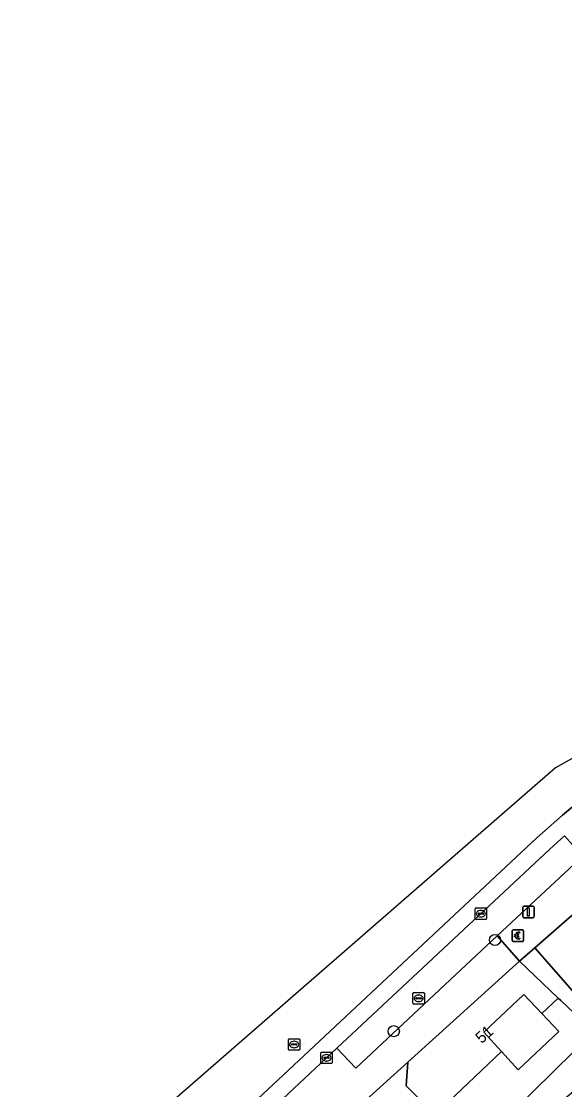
# Model space of a CAD drawing. Extents: x 160102 to 160934, y 382045 to 382923.
# Drawn here: x 160672.1 to 160719.6, y 382812.3 to 382905.9 of the extents above; entities that cross this region are included whole.
import ezdxf

# ---------------------------------------------------------------- set-up
doc = ezdxf.new("R2010")
doc.units = 0
for name, color, linetype in [('IMGEO_Betaalautomaat', 7, 'Continuous'), ('IMGEO_Boom', 7, 'Continuous'), ('IMGEO_Erf', 7, 'Continuous'), ('IMGEO_Groenvoorziening', 7, 'Continuous'), ('IMGEO_Kolk', 7, 'Continuous'), ('IMGEO_Lichtmast', 7, 'Continuous'), ('IMGEO_Pand', 7, 'Continuous'), ('IMGEO_Pand_nummerreeks', 7, 'Continuous'), ('IMGEO_Parkeervlak_open', 7, 'Continuous'), ('IMGEO_Rijbaan_lokaal_gesloten', 7, 'Continuous'), ('IMGEO_Rioolput', 7, 'Continuous'), ('IMGEO_Voetpad_open', 7, 'Continuous')]:
    doc.layers.add(name, color=color, linetype=linetype)

msp = doc.modelspace()

# ---------------------------------------------------------------- linework, layer by layer
at = {"layer": 'IMGEO_Betaalautomaat'}
for p, q in [((160715.026, 382825.387), (160715.026, 382826.228)), ((160715.026, 382826.228), (160715.026, 382825.387)), ((160715.101, 382826.311), (160715.942, 382826.311)), ((160715.942, 382826.311), (160715.101, 382826.311)), ((160715.309, 382825.775), (160715.309, 382825.843)), ((160715.43, 382825.843), (160715.43, 382825.775)), ((160715.688, 382826.116), (160715.671, 382826.016)), ((160716.025, 382826.237), (160716.025, 382825.396)), ((160716.025, 382825.396), (160716.025, 382826.237)), ((160715.951, 382825.312), (160715.11, 382825.312)), ((160715.11, 382825.312), (160715.951, 382825.312)), ((160715.675, 382825.61), (160715.697, 382825.523))]:
    msp.add_line(p, q, dxfattribs=at)
for points in [[(160715.309, 382825.843), (160715.24, 382825.843), (160715.24, 382825.912), (160715.319, 382825.912)], [(160715.441, 382825.912), (160715.588, 382825.912), (160715.588, 382825.843), (160715.43, 382825.843)], [(160715.314, 382825.706), (160715.24, 382825.706), (160715.24, 382825.775), (160715.309, 382825.775)], [(160715.43, 382825.775), (160715.588, 382825.775), (160715.588, 382825.706), (160715.444, 382825.706)]]:
    msp.add_lwpolyline(points, dxfattribs=at)
for centre, radius, start, end in [((160715.104, 382826.234), 0.0779, 92.4484, 184.28452), ((160715.104, 382826.234), 0.0779, 92.4484, 184.28452), ((160715.602, 382825.836), 0.293, 73.01398, 165.01395), ((160715.608, 382825.849), 0.179, 69.32359, 159.56827), ((160715.948, 382826.234), 0.0779, 2.4484, 94.28452), ((160715.948, 382826.234), 0.0779, 2.4484, 94.28452), ((160715.104, 382825.39), 0.0779, 182.4484, 274.28452), ((160715.104, 382825.39), 0.0779, 182.4484, 274.28452), ((160715.575, 382825.761), 0.267, 191.80956, 297.03891), ((160715.608, 382825.776), 0.179, 202.76249, 291.86925), ((160715.948, 382825.39), 0.0779, 272.4484, 4.28452), ((160715.948, 382825.39), 0.0779, 272.4484, 4.28452)]:
    msp.add_arc(centre, radius, start, end, dxfattribs=at)
at = {"layer": 'IMGEO_Boom'}
for centre in [(160713.52, 382825.428), (160704.663, 382817.445)]:
    msp.add_circle(centre, 0.489, dxfattribs=at)
at = {"layer": 'IMGEO_Erf'}
msp.add_lwpolyline([(160717.618, 382818.991), (160716.045, 382820.653), (160712.552, 382817.349), (160714.091, 382815.655), (160715.548, 382814.052), (160719.106, 382817.417)], close=True, dxfattribs=at)
at = {"layer": 'IMGEO_Groenvoorziening'}
msp.add_lwpolyline([(160719.619, 382834.551), (160721.206, 382832.736), (160721.593, 382832.294), (160730.703, 382839.623), (160729.997, 382840.43)], dxfattribs=at)
at = {"layer": 'IMGEO_Kolk'}
for p, q in [((160711.788, 382827.306), (160711.788, 382828.158)), ((160711.863, 382828.232), (160712.715, 382828.232)), ((160712.047, 382827.726), (160712.047, 382827.738)), ((160712.485, 382827.689), (160712.087, 382827.689)), ((160712.09, 382827.775), (160712.488, 382827.775)), ((160712.276, 382828.012), (160712.301, 382828.012)), ((160712.531, 382827.738), (160712.531, 382827.726)), ((160712.789, 382828.158), (160712.789, 382827.306)), ((160712.715, 382827.232), (160711.863, 382827.232)), ((160712.299, 382827.452), (160712.274, 382827.452)), ((160698.276, 382814.687), (160698.276, 382815.539)), ((160698.351, 382815.613), (160699.203, 382815.613)), ((160699.277, 382815.539), (160699.277, 382814.687)), ((160699.203, 382814.613), (160698.351, 382814.613)), ((160698.535, 382815.107), (160698.535, 382815.119)), ((160698.973, 382815.07), (160698.575, 382815.07)), ((160698.578, 382815.156), (160698.976, 382815.156)), ((160698.787, 382814.833), (160698.762, 382814.833)), ((160698.764, 382815.393), (160698.789, 382815.393)), ((160699.019, 382815.119), (160699.019, 382815.107))]:
    msp.add_line(p, q, dxfattribs=at)
for points in [[(160711.788, 382827.306), (160711.788, 382828.158)], [(160711.863, 382828.232), (160712.715, 382828.232)], [(160712.789, 382828.158), (160712.789, 382827.306)], [(160712.715, 382827.232), (160711.863, 382827.232)], [(160698.276, 382814.687), (160698.276, 382815.539)], [(160698.351, 382815.613), (160699.203, 382815.613)], [(160699.277, 382815.539), (160699.277, 382814.687)], [(160699.203, 382814.613), (160698.351, 382814.613)]]:
    msp.add_lwpolyline(points, dxfattribs=at)
for centre, radius, start, end in [((160711.865, 382828.156), 0.0765, 91.55205, 178.44795), ((160711.865, 382828.156), 0.0765, 91.55205, 178.44795), ((160712.087, 382827.735), 0.0403, 85.87752, 175.75265), ((160712.084, 382827.725), 0.0366, 178.93798, 274.71019), ((160712.488, 382827.732), 0.043, 264.86636, 352.45326), ((160712.492, 382827.737), 0.0386, 1.73085, 96.63898), ((160712.713, 382828.156), 0.0765, 1.55205, 88.44795), ((160712.713, 382828.156), 0.0765, 1.55205, 88.44795), ((160711.865, 382827.308), 0.0765, 181.55205, 268.44795), ((160711.865, 382827.308), 0.0765, 181.55205, 268.44795), ((160712.713, 382827.308), 0.0765, 271.55205, 358.44795), ((160712.713, 382827.308), 0.0765, 271.55205, 358.44795), ((160698.353, 382815.537), 0.0765, 91.55205, 178.44795), ((160698.353, 382815.537), 0.0765, 91.55205, 178.44795), ((160699.201, 382815.537), 0.0765, 1.55205, 88.44795), ((160699.201, 382815.537), 0.0765, 1.55205, 88.44795), ((160698.353, 382814.689), 0.0765, 181.55205, 268.44795), ((160698.353, 382814.689), 0.0765, 181.55205, 268.44795), ((160698.575, 382815.116), 0.0403, 85.87752, 175.75265), ((160698.572, 382815.106), 0.0366, 178.93798, 274.71019), ((160698.976, 382815.113), 0.043, 264.86636, 352.45326), ((160698.98, 382815.118), 0.0386, 1.73085, 96.63898), ((160699.201, 382814.689), 0.0765, 271.55205, 358.44795), ((160699.201, 382814.689), 0.0765, 271.55205, 358.44795)]:
    msp.add_arc(centre, radius, start, end, dxfattribs=at)
for centre, major_axis, ratio, start_param, end_param in [((160712.275, 382827.732), (-0.387, 0.002), 0.722429, 4.712389, 7.853982), ((160712.3, 382827.732), (-0.39, 0.002), 0.717154, 1.570796, 4.712389), ((160698.763, 382815.113), (-0.387, 0.002), 0.722429, 4.712389, 7.853982), ((160698.788, 382815.113), (-0.39, 0.002), 0.717154, 1.570796, 4.712389)]:
    msp.add_ellipse(centre, major_axis=major_axis, ratio=ratio, start_param=start_param, end_param=end_param, dxfattribs=at)
at = {"layer": 'IMGEO_Lichtmast'}
for p, q in [((160715.959, 382827.48), (160715.959, 382828.28)), ((160715.959, 382828.28), (160715.959, 382827.48)), ((160716.059, 382828.38), (160716.849, 382828.38)), ((160716.849, 382828.38), (160716.059, 382828.38)), ((160716.949, 382828.28), (160716.949, 382827.48)), ((160716.949, 382827.48), (160716.949, 382828.28)), ((160716.849, 382827.38), (160716.059, 382827.38)), ((160716.059, 382827.38), (160716.849, 382827.38))]:
    msp.add_line(p, q, dxfattribs=at)
msp.add_lwpolyline([(160716.379, 382828.255), (160716.529, 382828.255), (160716.529, 382827.505), (160716.379, 382827.505), (160716.379, 382828.255)], dxfattribs=at)
for centre, start, end in [((160716.059, 382828.28), 90, 180), ((160716.059, 382828.28), 90, 180), ((160716.849, 382828.28), 0, 90), ((160716.849, 382828.28), 360, 90), ((160716.059, 382827.48), 180, 270), ((160716.059, 382827.48), 180, 270), ((160716.849, 382827.48), 270, 0), ((160716.849, 382827.48), 270, 0)]:
    msp.add_arc(centre, 0.1, start, end, dxfattribs=at)
at = {"layer": 'IMGEO_Pand'}
for points in [[(160728.206, 382823.984), (160723.059, 382830.039), (160717.009, 382824.744), (160720.302, 382820.982), (160722.503, 382818.469), (160723.669, 382819.475), (160726.032, 382816.738), (160729.183, 382819.458), (160726.7, 382822.092), (160728.499, 382823.645)], [(160712.552, 382817.349), (160716.045, 382820.653), (160717.618, 382818.991), (160719.055, 382820.35), (160715.677, 382823.578), (160705.883, 382814.742), (160705.764, 382812.666), (160708.275, 382810.155), (160714.091, 382815.655)], [(160722.162, 382817.382), (160719.292, 382820.124), (160719.055, 382820.35), (160717.618, 382818.991), (160719.106, 382817.417), (160715.548, 382814.052), (160714.091, 382815.655), (160708.275, 382810.155), (160711.526, 382806.902)], [(160722.162, 382817.382), (160711.526, 382806.902), (160718.157, 382800.269), (160718.431, 382800.542), (160719.94, 382802.051), (160720.831, 382802.942), (160722.047, 382804.158), (160718.858, 382807.347), (160720.52, 382809.009), (160718.752, 382810.812), (160722.729, 382814.139), (160724.143, 382812.683), (160725.599, 382814.097)]]:
    msp.add_lwpolyline(points, close=True, dxfattribs=at)
at = {"layer": 'IMGEO_Parkeervlak_open'}
msp.add_lwpolyline([(160713.713, 382825.78), (160720.441, 382832.064), (160721.206, 382832.736), (160719.619, 382834.551), (160718.332, 382833.395), (160699.691, 382815.96), (160701.334, 382814.217)], close=True, dxfattribs=at)
at = {"layer": 'IMGEO_Rijbaan_lokaal_gesloten'}
for points in [[(160835.083, 382905.864), (160802.421, 382887.508), (160718.808, 382840.517), (160673.346, 382800.899), (160658.793, 382788.217), (160634.664, 382765.679), (160631.46, 382763.231), (160630.304, 382762.522), (160628.952, 382761.774), (160627.86, 382761.261), (160625.615, 382759.305), (160622.622, 382757.268), (160622.624, 382757.265)], [(160818.692, 382885.974), (160818.211, 382887.624), (160817.03, 382887.143), (160804.222, 382884.588), (160802.315, 382883.934), (160740.763, 382851.737), (160736.923, 382849.508), (160732.312, 382846.426), (160729.157, 382844.12), (160722.048, 382838.543), (160719.422, 382836.368), (160717.178, 382834.369), (160689.578, 382808.541), (160687.375, 382806.113), (160684.43, 382802.132), (160686.157, 382801.331), (160686.599, 382802.169), (160686.824, 382802.529), (160688.239, 382804.792), (160688.539, 382805.167)], [(160684.43, 382802.132), (160687.375, 382806.113), (160689.578, 382808.541), (160717.178, 382834.369), (160719.422, 382836.368), (160722.048, 382838.543), (160729.157, 382844.12), (160732.312, 382846.426), (160736.923, 382849.508), (160740.763, 382851.737), (160802.315, 382883.934), (160804.222, 382884.588), (160817.03, 382887.143), (160818.211, 382887.624)], [(160691.3, 382808.107), (160694.026, 382810.658), (160699.691, 382815.96), (160718.332, 382833.395), (160719.619, 382834.551)]]:
    msp.add_lwpolyline(points, dxfattribs=at)
at = {"layer": 'IMGEO_Rioolput'}
for p, q in [((160706.343, 382819.894), (160706.343, 382820.746)), ((160706.418, 382820.82), (160707.27, 382820.82)), ((160706.602, 382820.314), (160706.602, 382820.326)), ((160707.04, 382820.277), (160706.642, 382820.277)), ((160706.645, 382820.363), (160707.043, 382820.363)), ((160706.831, 382820.6), (160706.856, 382820.6)), ((160707.086, 382820.326), (160707.086, 382820.314)), ((160707.344, 382820.746), (160707.344, 382819.894)), ((160707.27, 382819.82), (160706.418, 382819.82)), ((160706.854, 382820.04), (160706.829, 382820.04)), ((160695.44, 382815.854), (160695.44, 382816.706)), ((160695.515, 382816.78), (160696.367, 382816.78)), ((160695.928, 382816.56), (160695.953, 382816.56)), ((160696.441, 382816.706), (160696.441, 382815.854)), ((160696.367, 382815.78), (160695.515, 382815.78)), ((160695.699, 382816.274), (160695.699, 382816.286)), ((160696.137, 382816.237), (160695.739, 382816.237)), ((160695.742, 382816.323), (160696.14, 382816.323)), ((160695.951, 382816), (160695.926, 382816)), ((160696.183, 382816.286), (160696.183, 382816.274))]:
    msp.add_line(p, q, dxfattribs=at)
for points in [[(160706.343, 382819.894), (160706.343, 382820.746)], [(160706.418, 382820.82), (160707.27, 382820.82)], [(160707.344, 382820.746), (160707.344, 382819.894)], [(160707.27, 382819.82), (160706.418, 382819.82)], [(160695.44, 382815.854), (160695.44, 382816.706)], [(160695.515, 382816.78), (160696.367, 382816.78)], [(160696.441, 382816.706), (160696.441, 382815.854)], [(160696.367, 382815.78), (160695.515, 382815.78)]]:
    msp.add_lwpolyline(points, dxfattribs=at)
for centre, radius, start, end in [((160706.42, 382820.744), 0.0765, 91.55205, 178.44795), ((160706.42, 382820.744), 0.0765, 91.55205, 178.44795), ((160706.642, 382820.323), 0.0403, 85.87752, 175.75265), ((160706.639, 382820.313), 0.0366, 178.93798, 274.71019), ((160707.043, 382820.32), 0.043, 264.86636, 352.45326), ((160707.047, 382820.325), 0.0386, 1.73085, 96.63898), ((160707.268, 382820.744), 0.0765, 1.55205, 88.44795), ((160707.268, 382820.744), 0.0765, 1.55205, 88.44795), ((160706.42, 382819.896), 0.0765, 181.55205, 268.44795), ((160706.42, 382819.896), 0.0765, 181.55205, 268.44795), ((160707.268, 382819.896), 0.0765, 271.55205, 358.44795), ((160707.268, 382819.896), 0.0765, 271.55205, 358.44795), ((160695.517, 382816.704), 0.0765, 91.55205, 178.44795), ((160695.517, 382816.704), 0.0765, 91.55205, 178.44795), ((160696.365, 382816.704), 0.0765, 1.55205, 88.44795), ((160696.365, 382816.704), 0.0765, 1.55205, 88.44795), ((160695.517, 382815.856), 0.0765, 181.55205, 268.44795), ((160695.517, 382815.856), 0.0765, 181.55205, 268.44795), ((160695.739, 382816.283), 0.0403, 85.87752, 175.75265), ((160695.736, 382816.273), 0.0366, 178.93798, 274.71019), ((160696.14, 382816.28), 0.043, 264.86636, 352.45326), ((160696.144, 382816.285), 0.0386, 1.73085, 96.63898), ((160696.365, 382815.856), 0.0765, 271.55205, 358.44795), ((160696.365, 382815.856), 0.0765, 271.55205, 358.44795)]:
    msp.add_arc(centre, radius, start, end, dxfattribs=at)
for centre, major_axis, ratio, start_param, end_param in [((160706.83, 382820.32), (-0.387, 0.002), 0.722429, 4.712389, 7.853982), ((160706.855, 382820.32), (-0.39, 0.002), 0.717154, 1.570796, 4.712389), ((160695.927, 382816.28), (-0.387, 0.002), 0.722429, 4.712389, 7.853982), ((160695.952, 382816.28), (-0.39, 0.002), 0.717154, 1.570796, 4.712389)]:
    msp.add_ellipse(centre, major_axis=major_axis, ratio=ratio, start_param=start_param, end_param=end_param, dxfattribs=at)
at = {"layer": 'IMGEO_Voetpad_open'}
for points in [[(160728.719, 382841.89), (160729.997, 382840.43), (160730.703, 382839.623), (160721.593, 382832.294), (160721.206, 382832.736), (160720.441, 382832.064), (160713.713, 382825.78), (160715.677, 382823.578), (160717.009, 382824.744), (160723.059, 382830.039), (160730.515, 382836.564), (160731.934, 382836.459), (160732.286, 382836.117), (160733.63, 382837.544), (160733.91, 382837.288), (160736.684, 382839.337), (160737.159, 382839.689)], [(160659.144, 382770.644), (160671.308, 382781.781), (160681.481, 382790.904), (160682.397, 382791.725), (160682.484, 382791.808), (160682.548, 382791.869), (160690.093, 382799.043), (160694.961, 382803.958), (160699.055, 382808.551), (160699.072, 382808.567), (160701.633, 382810.889), (160705.883, 382814.742), (160715.677, 382823.578), (160713.713, 382825.78), (160701.334, 382814.217), (160699.691, 382815.96), (160694.026, 382810.658), (160696.114, 382808.585), (160689.462, 382802.186), (160688.305, 382801.004), (160686.824, 382802.529), (160686.599, 382802.169), (160686.157, 382801.331), (160683.431, 382796.237)], [(160708.275, 382810.155), (160705.764, 382812.666), (160705.883, 382814.742), (160701.633, 382810.889), (160701.882, 382810.639)]]:
    msp.add_lwpolyline(points, dxfattribs=at)
msp.add_lwpolyline([(160732.042, 382809.078), (160730.189, 382810.858), (160722.503, 382818.469), (160720.302, 382820.982), (160717.009, 382824.744), (160715.677, 382823.578), (160719.055, 382820.35), (160719.292, 382820.124), (160722.162, 382817.382), (160725.599, 382814.097), (160736.958, 382802.907), (160738.818, 382801.132), (160740.428, 382799.596), (160744.549, 382795.664), (160746.687, 382793.597), (160751.765, 382788.768), (160752.411, 382789.448), (160749.27, 382792.449), (160746.993, 382794.625), (160746.926, 382794.554), (160742.704, 382798.588), (160742.795, 382798.683)], close=True, dxfattribs=at)

# ---------------------------------------------------------------- texts
at = {"layer": 'IMGEO_Pand_nummerreeks'}
msp.add_text('51', height=1, rotation=41.18994, dxfattribs=at).set_placement((160712.352, 382816.31))

doc.saveas('drawing.dxf')
